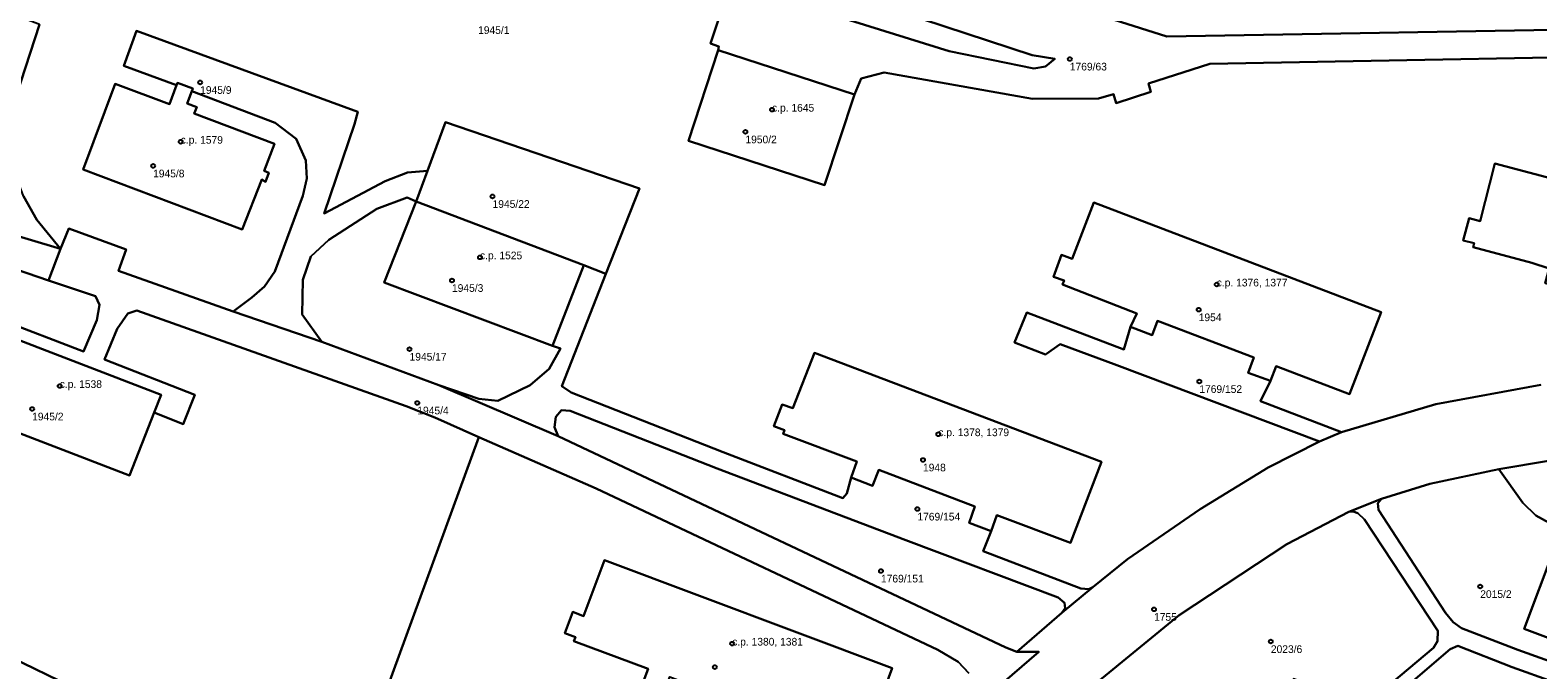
# Model space of a CAD drawing. Extents: x -878211 to -870363, y -1058464 to -1052522.
# Drawn here: x -874918.3 to -874721.8, y -1055459.4 to -1055376 of the extents above; entities that cross this region are included whole.
import ezdxf

# ---------------------------------------------------------------- set-up
doc = ezdxf.new("R2010")
doc.units = 0
for name, color, linetype in [('Definiční body', 7, 'Continuous'), ('Polygon budovy', 7, 'Continuous'), ('Polygon parcely', 7, 'Continuous')]:
    doc.layers.add(name, color=color, linetype=linetype)

msp = doc.modelspace()

# ---------------------------------------------------------------- linework, layer by layer
at = {"layer": 'Definiční body'}
for centre in [(-874782.78, -1055379.74994), (-874896.15, -1055382.79994), (-874821.6, -1055386.35994), (-874898.68, -1055390.53994), (-874825.07, -1055389.24994), (-874902.28, -1055393.68994), (-874858.03, -1055397.66994), (-874859.67, -1055405.61994), (-874863.32, -1055408.62994), (-874763.63, -1055409.15994), (-874765.98, -1055412.44994), (-874868.85, -1055417.58994), (-874765.9, -1055421.80994), (-874914.45, -1055422.39994), (-874918.05, -1055425.38994), (-874867.84, -1055424.60994), (-874799.92, -1055428.68994), (-874801.92, -1055432.03994), (-874802.65, -1055438.44994), (-874807.4, -1055446.52994), (-874729.28, -1055448.54994), (-874771.8, -1055451.52994), (-874756.57, -1055455.72994), (-874826.79, -1055455.99994), (-874829.06, -1055459.05994)]:
    msp.add_circle(centre, 0.25, dxfattribs=at)
at = {"layer": 'Polygon budovy'}
for points in [[(-874828.64, -1055378.6), (-874832.47, -1055390.43), (-874814.76, -1055396.19), (-874810.87, -1055384.39)], [(-874907.21, -1055382.99), (-874911.39, -1055394.17), (-874890.66, -1055401.98), (-874888.11, -1055395.46), (-874887.65, -1055395.77), (-874887.2, -1055394.6), (-874887.79, -1055394.34), (-874886.45, -1055390.8), (-874896.91, -1055386.86), (-874896.57, -1055386.03), (-874897.86, -1055385.57), (-874897.25, -1055383.95), (-874897.12, -1055383.61), (-874899.11, -1055382.87), (-874899.22, -1055383.17), (-874900.15, -1055385.65)], [(-874730.73, -1055400.52), (-874731.49, -1055403.42), (-874730.05, -1055403.78), (-874730.18, -1055404.3), (-874722.57, -1055406.34), (-874720.28, -1055407.09), (-874720.81, -1055408.97), (-874717.94, -1055409.72), (-874717.37, -1055407.72), (-874704.3, -1055411.16), (-874704.84, -1055413.26), (-874701.91, -1055414.01), (-874701.36, -1055411.92), (-874691.42, -1055414.51), (-874688.63, -1055403.65), (-874727.36, -1055393.37), (-874729.29, -1055400.9)], [(-874867.98, -1055398.35), (-874872.16, -1055408.91), (-874850.23, -1055417.16), (-874846.15, -1055406.62)], [(-874783.74, -1055409.16), (-874774.06, -1055412.94), (-874774.88, -1055414.69), (-874772.03, -1055415.78), (-874771.33, -1055413.88), (-874758.81, -1055418.68), (-874759.51, -1055420.67), (-874756.62, -1055421.73), (-874755.89, -1055419.81), (-874746.32, -1055423.45), (-874742.21, -1055412.75), (-874779.65, -1055398.46), (-874782.46, -1055405.82), (-874783.87, -1055405.29), (-874784.92, -1055408.14), (-874783.53, -1055408.63)], [(-874923.18, -1055415.11), (-874927.31, -1055425.65), (-874905.34, -1055434.09), (-874902.13, -1055425.87), (-874901.22, -1055423.53)], [(-874793.05, -1055441.31), (-874792.3, -1055439.24), (-874782.71, -1055442.84), (-874778.64, -1055432.27), (-874816.08, -1055418.06), (-874818.87, -1055425.27), (-874820.28, -1055424.81), (-874821.35, -1055427.64), (-874819.98, -1055428.14), (-874820.14, -1055428.63), (-874810.56, -1055432.25), (-874811.3, -1055434.35), (-874808.49, -1055435.43), (-874807.69, -1055433.33), (-874795.16, -1055438.11), (-874795.91, -1055440.23)], [(-874695.97, -1055452.29), (-874710.38, -1055446.89), (-874710.3, -1055446.67), (-874712.01, -1055446.03), (-874712.13, -1055446.3), (-874719.59, -1055443.53), (-874723.57, -1055454.09), (-874716.25, -1055456.81), (-874716.71, -1055458.19), (-874714.76, -1055458.88), (-874714.27, -1055457.55), (-874700.04, -1055462.79), (-874700.6, -1055464.56), (-874698.75, -1055465.21), (-874698.04, -1055463.54), (-874690.81, -1055466.2), (-874686.88, -1055455.61), (-874694.23, -1055452.84), (-874694.14, -1055452.66), (-874695.85, -1055452.02)], [(-874843.45, -1055445.11), (-874846.18, -1055452.4), (-874847.58, -1055451.87), (-874848.63, -1055454.64), (-874847.22, -1055455.16), (-874847.42, -1055455.66), (-874837.76, -1055459.28), (-874838.5, -1055461.25), (-874835.69, -1055462.34), (-874834.94, -1055460.34), (-874822.35, -1055465.07), (-874823.11, -1055467.08), (-874820.25, -1055468.16), (-874819.5, -1055466.16), (-874809.87, -1055469.77), (-874805.96, -1055459.18)]]:
    msp.add_lwpolyline(points, close=True, dxfattribs=at)
at = {"layer": 'Polygon parcely'}
for points in [[(-874914.37, -1055404.5), (-874917.44, -1055400.74), (-874919.16, -1055397.65), (-874921.94, -1055390.22), (-874917.07, -1055375.26), (-874955.9, -1055360.23), (-874964.81, -1055384.57), (-874926.11, -1055399.22), (-874924.77, -1055400.31), (-874922.84, -1055402)], [(-874882.78, -1055408.54), (-874881.74, -1055405.52), (-874879.39, -1055403.33), (-874873.1, -1055399.3), (-874869.17, -1055397.79), (-874867.98, -1055398.35), (-874866.49, -1055394.32), (-874869.12, -1055394.54), (-874872.02, -1055395.66), (-874879.96, -1055399.89), (-874876.02, -1055388.26), (-874875.6, -1055386.65), (-874904.44, -1055376.06), (-874906.09, -1055380.63), (-874899.22, -1055383.17), (-874899.11, -1055382.87), (-874897.12, -1055383.61), (-874897.25, -1055383.95), (-874886.38, -1055388.06), (-874883.65, -1055390.15), (-874882.39, -1055393), (-874882.25, -1055395.33), (-874882.78, -1055397.6), (-874886.43, -1055407.46), (-874887.74, -1055409.41), (-874889.41, -1055410.87), (-874891.84, -1055412.67), (-874880.3, -1055416.63), (-874882.85, -1055413.09)], [(-874810.87, -1055384.39), (-874828.64, -1055378.6), (-874832.47, -1055390.43), (-874814.76, -1055396.19)], [(-874899.11, -1055382.87), (-874899.22, -1055383.17), (-874900.15, -1055385.65), (-874907.21, -1055382.99), (-874911.39, -1055394.17), (-874890.66, -1055401.98), (-874888.11, -1055395.46), (-874887.65, -1055395.77), (-874887.2, -1055394.6), (-874887.79, -1055394.34), (-874886.45, -1055390.8), (-874896.91, -1055386.86), (-874896.57, -1055386.03), (-874897.86, -1055385.57), (-874897.25, -1055383.95), (-874897.12, -1055383.61)], [(-874843.27, -1055407.78), (-874838.89, -1055396.65), (-874864.16, -1055387.99), (-874866.49, -1055394.32), (-874867.98, -1055398.35), (-874846.15, -1055406.62)], [(-874722.57, -1055406.34), (-874720.28, -1055407.09), (-874720.81, -1055408.97), (-874717.94, -1055409.72), (-874717.37, -1055407.72), (-874704.3, -1055411.16), (-874704.84, -1055413.26), (-874701.91, -1055414.01), (-874701.36, -1055411.92), (-874691.42, -1055414.51), (-874688.63, -1055403.65), (-874727.36, -1055393.37), (-874729.29, -1055400.9), (-874730.73, -1055400.52), (-874731.49, -1055403.42), (-874730.05, -1055403.78), (-874730.18, -1055404.3)], [(-874722.57, -1055406.34), (-874730.18, -1055404.3), (-874730.05, -1055403.78), (-874731.49, -1055403.42), (-874730.73, -1055400.52), (-874729.29, -1055400.9), (-874727.36, -1055393.37), (-874688.63, -1055403.65), (-874691.42, -1055414.51), (-874701.36, -1055411.92), (-874701.91, -1055414.01), (-874704.84, -1055413.26), (-874704.3, -1055411.16), (-874717.37, -1055407.72), (-874717.94, -1055409.72), (-874720.81, -1055408.97), (-874720.28, -1055407.09)], [(-874850.23, -1055417.16), (-874872.16, -1055408.91), (-874867.98, -1055398.35), (-874869.17, -1055397.79), (-874873.1, -1055399.3), (-874879.39, -1055403.33), (-874881.74, -1055405.52), (-874882.78, -1055408.54), (-874882.85, -1055413.09), (-874880.3, -1055416.63), (-874865.04, -1055422.27), (-874859.81, -1055424.09), (-874857.36, -1055424.34), (-874853.14, -1055422.3), (-874850.64, -1055420.15), (-874849.18, -1055417.52)], [(-874872.16, -1055408.91), (-874850.23, -1055417.16), (-874846.15, -1055406.62), (-874867.98, -1055398.35)], [(-874758.81, -1055418.68), (-874759.51, -1055420.67), (-874756.62, -1055421.73), (-874755.89, -1055419.81), (-874746.32, -1055423.45), (-874742.21, -1055412.75), (-874779.65, -1055398.46), (-874782.46, -1055405.82), (-874783.87, -1055405.29), (-874784.92, -1055408.14), (-874783.53, -1055408.63), (-874783.74, -1055409.16), (-874774.06, -1055412.94), (-874774.88, -1055414.69), (-874772.03, -1055415.78), (-874771.33, -1055413.88)], [(-874783.8, -1055451.98), (-874779.79, -1055448.65), (-874780.31, -1055448.91), (-874781.36, -1055448.79), (-874794.07, -1055443.94), (-874793.05, -1055441.31), (-874795.91, -1055440.23), (-874795.16, -1055438.11), (-874807.69, -1055433.33), (-874808.49, -1055435.43), (-874811.3, -1055434.35), (-874811.84, -1055436.41), (-874812.38, -1055437.01), (-874827.95, -1055431.02), (-874847.78, -1055423.24), (-874849, -1055422.41), (-874843.27, -1055407.78), (-874846.15, -1055406.62), (-874850.23, -1055417.16), (-874849.18, -1055417.52), (-874850.64, -1055420.15), (-874853.14, -1055422.3), (-874857.36, -1055424.34), (-874859.81, -1055424.09), (-874865.04, -1055422.27), (-874849.48, -1055428.95), (-874849.94, -1055427.78), (-874849.8, -1055426.4), (-874849.06, -1055425.56), (-874847.92, -1055425.64), (-874828.74, -1055433.16), (-874804.16, -1055442.51), (-874784.29, -1055450), (-874783.48, -1055450.7), (-874783.37, -1055451.36)], [(-874774.88, -1055414.69), (-874775.74, -1055417.62), (-874788.39, -1055412.8), (-874789.99, -1055416.73), (-874785.96, -1055418.28), (-874784.02, -1055416.95), (-874776.64, -1055419.7), (-874756.91, -1055427.12), (-874750.22, -1055429.62), (-874747.35, -1055428.42), (-874757.92, -1055424.37), (-874756.62, -1055421.73), (-874759.51, -1055420.67), (-874758.81, -1055418.68), (-874771.33, -1055413.88), (-874772.03, -1055415.78)], [(-874901.22, -1055423.53), (-874923.18, -1055415.11), (-874927.31, -1055425.65), (-874905.34, -1055434.09), (-874902.13, -1055425.87)], [(-874795.16, -1055438.11), (-874795.91, -1055440.23), (-874793.05, -1055441.31), (-874792.3, -1055439.24), (-874782.71, -1055442.84), (-874778.64, -1055432.27), (-874816.08, -1055418.06), (-874818.87, -1055425.27), (-874820.28, -1055424.81), (-874821.35, -1055427.64), (-874819.98, -1055428.14), (-874820.14, -1055428.63), (-874810.56, -1055432.25), (-874811.3, -1055434.35), (-874808.49, -1055435.43), (-874807.69, -1055433.33)], [(-874784.29, -1055450), (-874804.16, -1055442.51), (-874828.74, -1055433.16), (-874847.92, -1055425.64), (-874849.06, -1055425.56), (-874849.8, -1055426.4), (-874849.94, -1055427.78), (-874849.48, -1055428.95), (-874791.13, -1055456.5), (-874789.7, -1055457.09), (-874783.8, -1055451.98), (-874783.37, -1055451.36), (-874783.48, -1055450.7)], [(-874712.01, -1055446.03), (-874711.4, -1055444.5), (-874711.43, -1055443.76), (-874711.91, -1055443.27), (-874719.42, -1055440.72), (-874722.05, -1055439.28), (-874723.71, -1055437.63), (-874726.87, -1055433.26), (-874735.86, -1055435.15), (-874742.14, -1055437.1), (-874742.64, -1055437.69), (-874742.53, -1055438.57), (-874733.82, -1055452), (-874732.82, -1055453.21), (-874731.73, -1055453.99), (-874724.39, -1055456.79), (-874717.93, -1055459.11), (-874716.71, -1055458.19), (-874716.25, -1055456.81), (-874723.57, -1055454.09), (-874719.59, -1055443.53), (-874712.13, -1055446.3)], [(-874690.81, -1055466.2), (-874686.88, -1055455.61), (-874694.23, -1055452.84), (-874694.14, -1055452.66), (-874695.85, -1055452.02), (-874695.97, -1055452.29), (-874710.38, -1055446.89), (-874710.3, -1055446.67), (-874712.01, -1055446.03), (-874712.13, -1055446.3), (-874719.59, -1055443.53), (-874723.57, -1055454.09), (-874716.25, -1055456.81), (-874716.71, -1055458.19), (-874714.76, -1055458.88), (-874714.27, -1055457.55), (-874700.04, -1055462.79), (-874700.6, -1055464.56), (-874698.75, -1055465.21), (-874698.04, -1055463.54)], [(-874822.35, -1055465.07), (-874823.11, -1055467.08), (-874820.25, -1055468.16), (-874819.5, -1055466.16), (-874809.87, -1055469.77), (-874805.96, -1055459.18), (-874843.45, -1055445.11), (-874846.18, -1055452.4), (-874847.58, -1055451.87), (-874848.63, -1055454.64), (-874847.22, -1055455.16), (-874847.42, -1055455.66), (-874837.76, -1055459.28), (-874838.5, -1055461.25), (-874835.69, -1055462.34), (-874834.94, -1055460.34)], [(-874925.03, -1055481.3), (-874916.49, -1055485.33), (-874910.74, -1055473.6), (-874906.24, -1055464.42), (-874914.56, -1055460.83), (-874928.58, -1055454.01), (-874929.11, -1055454.94), (-874940.72, -1055450.08), (-874938.8, -1055455.38), (-874938.03, -1055461.29), (-874939.46, -1055468.07), (-874944.39, -1055479.2), (-874949.68, -1055489.86), (-874933.18, -1055467.72), (-874930.76, -1055469.5), (-874946.48, -1055490.4), (-874943.06, -1055493.79), (-874941.02, -1055491.67), (-874936.45, -1055481.97), (-874935.1, -1055479.11), (-874934.11, -1055477.01)]]:
    msp.add_lwpolyline(points, close=True, dxfattribs=at)
for points in [[(-874694.45, -1055379.07), (-874764.53, -1055380.39), (-874772.54, -1055382.95), (-874772.2, -1055384.02), (-874776.76, -1055385.49), (-874777.07, -1055384.31), (-874779.06, -1055384.9), (-874787.63, -1055384.96), (-874807, -1055381.5), (-874809.99, -1055382.3), (-874810.87, -1055384.39), (-874814.76, -1055396.19), (-874832.47, -1055390.43), (-874828.64, -1055378.6), (-874828.52, -1055378.1), (-874829.64, -1055377.73), (-874827.02, -1055369.83), (-874798.52, -1055378.72), (-874787.49, -1055380.98), (-874785.94, -1055380.71), (-874784.74, -1055379.73), (-874787.67, -1055379.25), (-874827.81, -1055366.03)], [(-874827.81, -1055366.03), (-874787.67, -1055379.25), (-874784.74, -1055379.73), (-874785.94, -1055380.71), (-874787.49, -1055380.98), (-874798.52, -1055378.72), (-874827.02, -1055369.83), (-874829.64, -1055377.73), (-874828.52, -1055378.1), (-874828.64, -1055378.6), (-874810.87, -1055384.39), (-874809.99, -1055382.3), (-874807, -1055381.5), (-874787.63, -1055384.96), (-874779.06, -1055384.9), (-874777.07, -1055384.31), (-874776.76, -1055385.49), (-874772.2, -1055384.02), (-874772.54, -1055382.95), (-874764.53, -1055380.39), (-874694.45, -1055379.07)], [(-874783.04, -1055372.71), (-874770.15, -1055376.81), (-874709.71, -1055375.75)], [(-874709.71, -1055375.75), (-874770.15, -1055376.81), (-874783.04, -1055372.71)], [(-875000.72, -1055375.84), (-874999.02, -1055376.88), (-874994, -1055380.24), (-874992.27, -1055381.27), (-874988.71, -1055383.13), (-874985.97, -1055384.43), (-874982.27, -1055385.99), (-874980.37, -1055386.68), (-874976.55, -1055387.79), (-874915.92, -1055408.62), (-874914.37, -1055404.5), (-874922.84, -1055402), (-874925.11, -1055401.27), (-874975.15, -1055384.04), (-874979.66, -1055382.29), (-874984.33, -1055380.41), (-874988.87, -1055378.2), (-874993.18, -1055375.66)], [(-874917.07, -1055375.26), (-874921.94, -1055390.22)], [(-874919.16, -1055397.65), (-874917.44, -1055400.74), (-874914.37, -1055404.5), (-874913.27, -1055401.86), (-874905.8, -1055404.59), (-874906.78, -1055407.37), (-874891.84, -1055412.67), (-874889.41, -1055410.87), (-874887.74, -1055409.41), (-874886.43, -1055407.46), (-874882.78, -1055397.6), (-874882.25, -1055395.33), (-874882.39, -1055393), (-874883.65, -1055390.15), (-874886.38, -1055388.06), (-874897.25, -1055383.95), (-874897.86, -1055385.57), (-874896.57, -1055386.03), (-874896.91, -1055386.86), (-874886.45, -1055390.8), (-874887.79, -1055394.34), (-874887.2, -1055394.6), (-874887.65, -1055395.77), (-874888.11, -1055395.46), (-874890.66, -1055401.98), (-874911.39, -1055394.17), (-874907.21, -1055382.99), (-874900.15, -1055385.65), (-874899.22, -1055383.17), (-874906.09, -1055380.63), (-874904.44, -1055376.06), (-874875.6, -1055386.65), (-874876.02, -1055388.26), (-874879.96, -1055399.89), (-874872.02, -1055395.66), (-874869.12, -1055394.54), (-874866.49, -1055394.32), (-874864.16, -1055387.99), (-874838.89, -1055396.65), (-874843.27, -1055407.78), (-874849, -1055422.41), (-874847.78, -1055423.24), (-874827.95, -1055431.02), (-874812.38, -1055437.01), (-874811.84, -1055436.41), (-874811.3, -1055434.35), (-874810.56, -1055432.25), (-874820.14, -1055428.63), (-874819.98, -1055428.14), (-874821.35, -1055427.64), (-874820.28, -1055424.81), (-874818.87, -1055425.27), (-874816.08, -1055418.06), (-874778.64, -1055432.27), (-874782.71, -1055442.84), (-874792.3, -1055439.24), (-874793.05, -1055441.31), (-874794.07, -1055443.94), (-874781.36, -1055448.79), (-874780.31, -1055448.91), (-874779.79, -1055448.65), (-874775.26, -1055445), (-874765.77, -1055438.44), (-874756.94, -1055433.01), (-874750.22, -1055429.62), (-874756.91, -1055427.12), (-874776.64, -1055419.7), (-874784.02, -1055416.95), (-874785.96, -1055418.28), (-874789.99, -1055416.73), (-874788.39, -1055412.8), (-874775.74, -1055417.62), (-874774.88, -1055414.69), (-874774.06, -1055412.94), (-874783.74, -1055409.16), (-874783.53, -1055408.63), (-874784.92, -1055408.14), (-874783.87, -1055405.29), (-874782.46, -1055405.82), (-874779.65, -1055398.46)], [(-874922.46, -1055413.62), (-874911.34, -1055417.88), (-874909.61, -1055413.79), (-874909.25, -1055411.81), (-874909.8, -1055410.69), (-874915.92, -1055408.62), (-874976.55, -1055387.79)], [(-874779.65, -1055398.46), (-874742.21, -1055412.75), (-874746.32, -1055423.45), (-874755.89, -1055419.81), (-874756.62, -1055421.73), (-874757.92, -1055424.37), (-874747.35, -1055428.42), (-874735.07, -1055424.77), (-874721.39, -1055422.24)], [(-874794.73, -1055463.9), (-874786.84, -1055457.05), (-874789.7, -1055457.09), (-874791.13, -1055456.5), (-874849.48, -1055428.95), (-874865.04, -1055422.27), (-874880.3, -1055416.63), (-874891.84, -1055412.67), (-874906.78, -1055407.37), (-874905.8, -1055404.59), (-874913.27, -1055401.86), (-874914.37, -1055404.5), (-874915.92, -1055408.62), (-874909.8, -1055410.69), (-874909.25, -1055411.81), (-874909.61, -1055413.79), (-874911.34, -1055417.88), (-874922.46, -1055413.62)], [(-874877.04, -1055476.22), (-874859.8, -1055429.06), (-874865.55, -1055426.52), (-874869.28, -1055425.02), (-874904.38, -1055412.55), (-874905.57, -1055412.92), (-874906.96, -1055414.93), (-874908.61, -1055418.95), (-874896.83, -1055423.56), (-874898.36, -1055427.36), (-874902.13, -1055425.87), (-874905.34, -1055434.09), (-874927.31, -1055425.65)], [(-874923.18, -1055415.11), (-874901.22, -1055423.53), (-874902.13, -1055425.87), (-874898.36, -1055427.36), (-874896.83, -1055423.56), (-874908.61, -1055418.95), (-874906.96, -1055414.93), (-874905.57, -1055412.92), (-874904.38, -1055412.55), (-874869.28, -1055425.02), (-874865.55, -1055426.52), (-874859.8, -1055429.06), (-874844.53, -1055435.78), (-874799.97, -1055456.81), (-874797.35, -1055458.38), (-874795.95, -1055459.84)], [(-874721.39, -1055422.24), (-874735.07, -1055424.77), (-874747.35, -1055428.42), (-874750.22, -1055429.62), (-874756.94, -1055433.01), (-874765.77, -1055438.44), (-874775.26, -1055445), (-874779.79, -1055448.65), (-874783.8, -1055451.98), (-874789.7, -1055457.09), (-874786.84, -1055457.05), (-874794.73, -1055463.9)], [(-874795.95, -1055459.84), (-874797.35, -1055458.38), (-874799.97, -1055456.81), (-874844.53, -1055435.78), (-874859.8, -1055429.06), (-874877.04, -1055476.22)], [(-874874.98, -1055635.12), (-874858.37, -1055600.47), (-874850.8, -1055585.47), (-874839.16, -1055562.08), (-874835.69, -1055554.42), (-874829.48, -1055541.34), (-874826.89, -1055536.01), (-874825.94, -1055534.01), (-874814.13, -1055509.18), (-874808.51, -1055497.68), (-874805.42, -1055491.95), (-874800.52, -1055483.99), (-874797.3, -1055480.27), (-874795.04, -1055478.96), (-874780.51, -1055463.05), (-874779.09, -1055460.92), (-874768.54, -1055452.29), (-874754.48, -1055443.04), (-874746.39, -1055438.79), (-874742.14, -1055437.1), (-874735.86, -1055435.15), (-874726.87, -1055433.26), (-874720.38, -1055432.14)], [(-874720.38, -1055432.14), (-874726.87, -1055433.26), (-874723.71, -1055437.63), (-874722.05, -1055439.28), (-874719.42, -1055440.72)], [(-874717.93, -1055459.11), (-874724.39, -1055456.79), (-874731.73, -1055453.99), (-874732.82, -1055453.21), (-874733.82, -1055452), (-874742.53, -1055438.57), (-874742.64, -1055437.69), (-874742.14, -1055437.1), (-874746.39, -1055438.79), (-874745.84, -1055438.76), (-874745.24, -1055438.98), (-874744.37, -1055439.8), (-874734.79, -1055454.35), (-874734.87, -1055455.69), (-874735.39, -1055456.55), (-874744.31, -1055464.05), (-874753.64, -1055460.59), (-874754.56, -1055463.39), (-874745.78, -1055466.7)], [(-874744.31, -1055464.05), (-874735.39, -1055456.55), (-874734.87, -1055455.69), (-874734.79, -1055454.35), (-874744.37, -1055439.8), (-874745.24, -1055438.98), (-874745.84, -1055438.76), (-874746.39, -1055438.79), (-874754.48, -1055443.04), (-874768.54, -1055452.29), (-874779.09, -1055460.92)], [(-874838.5, -1055461.25), (-874837.76, -1055459.28), (-874847.42, -1055455.66), (-874847.22, -1055455.16), (-874848.63, -1055454.64), (-874847.58, -1055451.87), (-874846.18, -1055452.4), (-874843.45, -1055445.11), (-874805.96, -1055459.18), (-874809.87, -1055469.77)], [(-874928.58, -1055454.01), (-874914.56, -1055460.83)], [(-874745.78, -1055466.7), (-874735.95, -1055470.42), (-874734.89, -1055467.65), (-874740.71, -1055465.45), (-874741.45, -1055463.97), (-874739.25, -1055461.91), (-874733.21, -1055456.72), (-874732.21, -1055456.3), (-874725.12, -1055459.07), (-874719.79, -1055461)], [(-874719.79, -1055461), (-874725.12, -1055459.07), (-874732.21, -1055456.3), (-874733.21, -1055456.72), (-874739.25, -1055461.91)]]:
    msp.add_lwpolyline(points, dxfattribs=at)

# ---------------------------------------------------------------- texts
at = {"layer": 'Definiční body'}
for s, p in [('1945/1', (-874859.92, -1055376.479)), ('1769/63', (-874782.78, -1055381.239)), ('1945/9', (-874896.15, -1055384.289)), ('c.p. 1645', (-874821.6, -1055386.61)), ('c.p. 1579', (-874898.68, -1055390.79)), ('1950/2', (-874825.07, -1055390.739)), ('1945/8', (-874902.28, -1055395.179)), ('1945/22', (-874858.03, -1055399.159)), ('c.p. 1525', (-874859.67, -1055405.87)), ('1945/3', (-874863.32, -1055410.119)), ('c.p. 1376, 1377', (-874763.63, -1055409.409)), ('1954', (-874765.98, -1055413.939)), ('1945/17', (-874868.85, -1055419.079)), ('c.p. 1538', (-874914.45, -1055422.649)), ('1769/152', (-874765.9, -1055423.299)), ('1945/2', (-874918.05, -1055426.879)), ('1945/4', (-874867.84, -1055426.099)), ('c.p. 1378, 1379', (-874799.92, -1055428.94)), ('1948', (-874801.92, -1055433.529)), ('1769/154', (-874802.65, -1055439.939)), ('1769/151', (-874807.4, -1055448.019)), ('2015/2', (-874729.28, -1055450.039)), ('1755', (-874771.8, -1055453.019)), ('c.p. 1380, 1381', (-874826.79, -1055456.25)), ('2023/6', (-874756.57, -1055457.219))]:
    msp.add_text(s, height=0.999996, dxfattribs=at).set_placement(p)

doc.saveas('drawing.dxf')
